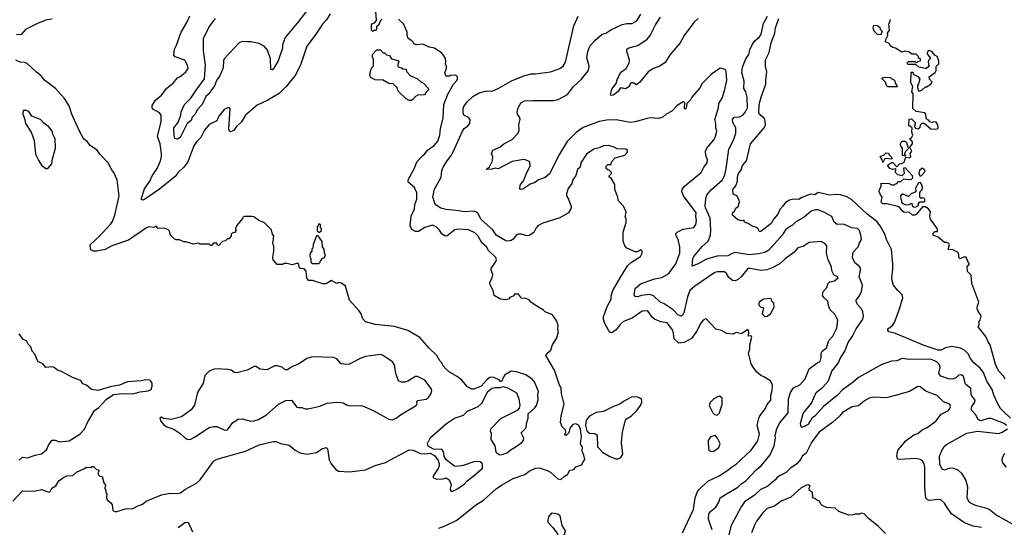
# Model space of a CAD drawing. Extents: x 1678431 to 1860718, y 384618 to 522882.
# Tile 436 of 473: x 1817010 to 1826278, y 478018 to 482792. Entities that reach past the tile are written whole.
import ezdxf

# ---------------------------------------------------------------- set-up
doc = ezdxf.new("R2010")
doc.units = 0

msp = doc.modelspace()

# ---------------------------------------------------------------- linework, layer by layer
at = {"layer": '0CON10XD'}
for points in [[(1819740, 482915), (1819634.5, 482775), (1819508.5, 482625), (1819483.5, 482555), (1819483.3, 482525), (1819444.4, 482405), (1819395, 482327.5), (1819385, 482320), (1819374.2, 482324.2), (1819370.4, 482425), (1819343.6, 482505), (1819315, 482538.9), (1819265, 482569.6), (1819185, 482583.8), (1819152.8, 482582.8), (1819105, 482588.5), (1819075, 482575.7), (1818933.8, 482425), (1818926.9, 482405), (1818925, 482341.2), (1818895, 482265.8), (1818864.6, 482225.4), (1818845, 482170), (1818785, 482088.6), (1818761.2, 482068.8), (1818727.1, 481995), (1818680.4, 481945), (1818662.2, 481905), (1818634.4, 481875), (1818623.8, 481845), (1818586.9, 481815), (1818521.4, 481685), (1818495, 481669.5), (1818468.8, 481675), (1818462.8, 481702.8), (1818462, 481775), (1818503, 481827), (1818527.5, 481895), (1818530, 481925), (1818560, 481995), (1818621.4, 482055), (1818671.7, 482128.3), (1818748.6, 482235), (1818760.3, 482365), (1818740.9, 482499.1), (1818739.5, 482615), (1818794.4, 482725), (1818854.2, 482805)], [(1820423, 482797), (1820401.7, 482778.3), (1820390, 482745), (1820370, 482725), (1820370, 482705), (1820358.3, 482691.7), (1820345, 482690), (1820335, 482680), (1820320, 482695), (1820320, 482745), (1820331.7, 482758.3), (1820348.3, 482761.7), (1820370, 482785), (1820363.8, 482875)], [(1817315, 482796.9), (1817265, 482790), (1817185, 482760.8), (1817065, 482699.4), (1817025, 482654.4), (1816978.5, 482651.5)], [(1819932.4, 482847.6), (1819898.9, 482791.1), (1819860.9, 482749.1), (1819792.6, 482647.4), (1819713.1, 482545), (1819654.4, 482365), (1819602.4, 482267.6), (1819519.4, 482165), (1819452.6, 482097.4), (1819345, 482035.6), (1819245, 481987.1), (1819136.4, 481893.6), (1819097.3, 481832.7), (1819050.5, 481789.5), (1819025, 481750), (1818995, 481736.7), (1818983.9, 481743.9), (1818978.8, 481765), (1818992.5, 481955), (1818985, 481962.5), (1818965, 481963.3), (1818935, 481948), (1818884.5, 481885.5), (1818865, 481841.2), (1818795, 481806.9), (1818748.6, 481755), (1818715.8, 481685), (1818674.4, 481645), (1818649.4, 481605), (1818592.9, 481455), (1818555.7, 481405), (1818501.1, 481355), (1818475, 481317.1), (1818325, 481198.6), (1818185, 481101.2), (1818165, 481093.8), (1818153.6, 481103.6), (1818185, 481202.5), (1818234, 481275), (1818257.1, 481325), (1818305, 481393.8), (1818336.4, 481463.6), (1818345.3, 481505), (1818346.2, 481535), (1818332.5, 481625), (1818306.5, 481695), (1818342.9, 481835), (1818341.1, 481895), (1818326.1, 481916.1), (1818269.1, 481949.1), (1818258, 481965), (1818256, 481985), (1818289.2, 482035), (1818346.3, 482083.7), (1818395, 482147.5), (1818454, 482196), (1818494.2, 482245), (1818527.6, 482262.4), (1818575, 482302.5), (1818596.5, 482335), (1818591.1, 482365), (1818565, 482411.2), (1818475, 482443.8), (1818460.5, 482460.5), (1818466, 482515), (1818485.6, 482554.4), (1818530, 482675), (1818584.4, 482765), (1818610.2, 482829.8)], [(1820709.2, 480979.2), (1820725.4, 481015), (1820729.2, 481055), (1820749.5, 481105), (1820748, 481165), (1820725, 481213.1), (1820666.7, 481265), (1820668, 481285), (1820725.6, 481395), (1820748.9, 481455), (1820804, 481516), (1820825, 481530.6), (1820848.5, 481565), (1820911.1, 481608.9), (1820945, 481651.2), (1820966, 481706), (1820972.3, 481767.7), (1820995.7, 481865), (1821004, 481995), (1821038.6, 482091.4), (1821093, 482187), (1821125, 482220), (1821130, 482235), (1821130, 482255), (1821115, 482270), (1821065, 482267.5), (1821055, 482260), (1821025, 482260), (1821020, 482265), (1821013.3, 482295), (1821027.5, 482335), (1821027.5, 482355), (1821017.5, 482375), (1821020, 482405), (1821010.7, 482440.7), (1820985, 482476.7), (1820915, 482523.3), (1820864.3, 482534.3), (1820805, 482561.2), (1820745, 482557.5), (1820720, 482565), (1820717, 482577), (1820700, 482595), (1820667.5, 482615), (1820657, 482647), (1820657.5, 482675), (1820623, 482753), (1820576.4, 482796.4)], [(1823248.6, 477965), (1823295, 478066.2), (1823352.1, 478185), (1823368.2, 478295), (1823390, 478355), (1823405.4, 478374.6), (1823488.3, 478451.7), (1823595, 478502.2), (1823677.1, 478555), (1823709.2, 478585), (1823755, 478610.6), (1823895, 478744.4), (1823958, 478832), (1823974.5, 478895), (1823953.3, 478975), (1823967.8, 479045), (1823976.9, 479065), (1824031.1, 479135), (1824041.4, 479168.6), (1824079.4, 479215), (1824081.1, 479258.9), (1824093.1, 479305), (1824096.1, 479356.1), (1824077, 479397), (1824015, 479432), (1823985, 479446), (1823945, 479481.2), (1823912.7, 479522.7), (1823895.9, 479555.9), (1823870, 479655), (1823883.8, 479695), (1823883.3, 479735), (1823902.5, 479805), (1823895, 479820), (1823870, 479815), (1823872.5, 479855), (1823865, 479880), (1823805, 479836.7), (1823755, 479850), (1823725, 479833.3), (1823665, 479840), (1823615, 479870), (1823561.7, 479881.7), (1823476.4, 479976.4), (1823465, 479977.5), (1823445, 479967.5), (1823421.2, 479938.8), (1823381.5, 479858.5), (1823335, 479794), (1823265, 479757.5), (1823215, 479750), (1823170.9, 479790.9), (1823164.4, 479845), (1823154.3, 479875), (1823105, 479941.2), (1823045, 479950), (1822985, 479974.3), (1822963.2, 479993.2), (1822927.4, 480047.4), (1822915.6, 480055.6), (1822868.3, 480051.7), (1822776.2, 479985), (1822692.9, 479955), (1822662.2, 479925), (1822625.4, 479874.6), (1822585, 479848), (1822565, 479853.8), (1822555.6, 479865.6), (1822518.9, 479935), (1822505.9, 479974.1), (1822505, 479997.5), (1822538.9, 480095), (1822578.7, 480165), (1822578.9, 480195), (1822593.4, 480245), (1822662.2, 480365), (1822731.3, 480478.7), (1822767.7, 480512.3), (1822852.5, 480565), (1822870, 480595), (1822870, 480615), (1822857, 480627), (1822825, 480610), (1822805, 480610), (1822725, 480642.5), (1822706.4, 480666.4), (1822690.5, 480710.5), (1822690, 480795), (1822717.5, 480885), (1822720, 480925), (1822710, 480935), (1822717.5, 480985), (1822695, 481040), (1822643, 481093), (1822641.7, 481121.7), (1822612.5, 481195), (1822611.7, 481241.7), (1822580, 481295), (1822560, 481315), (1822560, 481325), (1822580, 481345), (1822580, 481355), (1822558.3, 481378.3), (1822545, 481380), (1822531.7, 481391.7), (1822530, 481415), (1822545, 481430), (1822578.3, 481431.7), (1822580, 481455), (1822615, 481492.5), (1822705, 481517.5), (1822730, 481545), (1822731.7, 481561.7), (1822715, 481576.2), (1822635, 481576.7), (1822605, 481593.3), (1822555, 481608.8), (1822505, 481606.2), (1822465, 481587.5), (1822413.3, 481573.3), (1822345, 481526.2), (1822292.5, 481445), (1822284.5, 481405.5), (1822260.8, 481385), (1822244.3, 481325.7), (1822217.5, 481285), (1822208.3, 481251.7), (1822172.9, 481205), (1822155.8, 481155), (1822158.6, 481135), (1822176.9, 481105), (1822200.8, 481035), (1822198.6, 481015), (1822177.1, 480975), (1822095, 480929.2), (1821932.8, 480877.2), (1821888, 480855), (1821872.9, 480835), (1821848.6, 480791.4), (1821805, 480762), (1821785, 480758.9), (1821735, 480774.5), (1821705, 480774.4), (1821685, 480767.5), (1821655, 480727.1), (1821636, 480715), (1821605, 480708.8), (1821585, 480711.5), (1821495, 480767.3), (1821464.4, 480815), (1821354.7, 480914.7), (1821321.7, 480971.7), (1821305, 480985.7), (1821285, 480990.6), (1821195, 480983.8), (1821145, 480995.3), (1821025, 481006.6), (1820975, 481020.8), (1820929.5, 481049.5), (1820917.8, 481065), (1820897.8, 481125), (1820915, 481200), (1820978.8, 481311.2), (1820984.2, 481375), (1820995.8, 481405), (1821033.7, 481466.3), (1821065, 481504.2), (1821093.8, 481556.2), (1821177.1, 481745), (1821195, 481770), (1821225, 481790), (1821245.8, 481815), (1821248.8, 481855), (1821235, 481873.3), (1821191.2, 481895), (1821184.2, 481915), (1821184.4, 481955), (1821190, 481975), (1821220.9, 482019.1), (1821275, 482070.6), (1821335, 482105.6), (1821395, 482121.1), (1821465, 482123.8), (1821515, 482144), (1821645, 482222.2), (1821765, 482266.9), (1821825, 482284.3), (1821865, 482283.1), (1822005, 482303.3), (1822095, 482332), (1822125, 482356), (1822148.2, 482391.8), (1822179.5, 482530.5), (1822225.4, 482734.6), (1822265.5, 482824.5)], [(1822942.6, 480207.4), (1822862, 480198), (1822825, 480186.9), (1822805, 480189.2), (1822792.9, 480205), (1822804.7, 480265.3), (1822855, 480308.2), (1822985, 480353.5), (1823055, 480367.3), (1823104, 480395), (1823126.7, 480415), (1823186.9, 480495), (1823223.8, 480595), (1823222.5, 480655), (1823206.7, 480725), (1823185.8, 480765), (1823187.3, 480782.7), (1823200, 480795), (1823255, 480821.4), (1823355, 480839.2), (1823374.6, 480865.4), (1823380.9, 480899.1), (1823374.6, 480945), (1823377.5, 480975), (1823257.5, 481135), (1823242.5, 481175), (1823245.8, 481195), (1823265, 481224), (1823355, 481298), (1823425, 481354.2), (1823450, 481405), (1823480.6, 481445), (1823485.6, 481475), (1823469.3, 481515), (1823466.5, 481555), (1823479.6, 481585), (1823545, 481661.4), (1823557.8, 481685), (1823571.8, 481745), (1823562.5, 481775), (1823562, 481815), (1823553.4, 481855), (1823587.2, 481962.8), (1823590, 482005), (1823623.9, 482055), (1823645.5, 482125), (1823666.8, 482223.2), (1823660.5, 482305), (1823650, 482325), (1823604.3, 482335.7), (1823520.9, 482279.1), (1823429.5, 482190.5), (1823414.3, 482155.7), (1823337.5, 482065), (1823325, 482040), (1823290, 482005), (1823285, 481960), (1823275, 481950), (1823268.3, 481958.3), (1823270, 482015), (1823255, 482020), (1823200, 481985), (1823148.9, 481931.1), (1823096.8, 481903.2), (1823063.1, 481876.9), (1823025.6, 481864.4), (1822945, 481868.6), (1822915, 481864.3), (1822805, 481831.9), (1822755, 481825.6), (1822625, 481850.8), (1822535, 481847.9), (1822465, 481834.6), (1822315, 481779.5), (1822247.9, 481732.1), (1822164.7, 481645.3), (1822090.9, 481529.1), (1821995.9, 481344.1), (1821955, 481308.9), (1821895, 481287.8), (1821876.7, 481273.3), (1821855, 481259.2), (1821820.3, 481249.7), (1821745, 481198), (1821725, 481196.7), (1821716.7, 481205), (1821721.9, 481235), (1821752.4, 481277.6), (1821783.6, 481356.4), (1821816.2, 481415), (1821812.5, 481455), (1821770, 481475), (1821755, 481477.5), (1821645, 481460), (1821515, 481390), (1821485, 481396.7), (1821455, 481387.5), (1821400, 481385), (1821433, 481407), (1821461.2, 481465), (1821463, 481503), (1821452, 481535), (1821462.5, 481565), (1821530, 481595), (1821565.9, 481624.1), (1821645.5, 481664.5), (1821701.2, 481725), (1821710, 481755), (1821708, 481805), (1821720.8, 481855), (1821716.2, 481875), (1821696.2, 481905), (1821693.6, 481923.6), (1821700.8, 481965), (1821721.3, 481998.7), (1821735, 482014), (1821761.7, 482028.3), (1821841.7, 482031.7), (1822035, 482032.5), (1822077.8, 482042.2), (1822165, 482090.5), (1822221.5, 482165), (1822295, 482230), (1822365, 482316.2), (1822369.2, 482355), (1822348.8, 482435), (1822357.2, 482492.8), (1822378, 482545), (1822425, 482596), (1822494.4, 482655.6), (1822526.2, 482665), (1822575, 482697.5), (1822681.7, 482748.3), (1822725, 482757.1), (1822775, 482757.5), (1822818.3, 482781.7), (1822856.5, 482845)], [(1823395.8, 482805), (1823354.4, 482765), (1823266.2, 482643.8), (1823225.6, 482575), (1823133.7, 482466.3), (1823085, 482390), (1823035.7, 482354.3), (1822975.8, 482334.2), (1822927, 482303), (1822848.8, 482205), (1822815, 482180), (1822785, 482200), (1822765, 482197.5), (1822755, 482190), (1822747.5, 482165), (1822725, 482148.8), (1822705, 482143.8), (1822675, 482151.2), (1822661.2, 482148.8), (1822645, 482117.5), (1822615, 482093.8), (1822595, 482083.8), (1822575, 482080), (1822570, 482085), (1822585, 482140), (1822626.1, 482193.9), (1822634.2, 482225.8), (1822666.2, 482295), (1822719.2, 482335), (1822745.8, 482385), (1822750, 482415), (1822724, 482495), (1822724, 482515), (1822742.6, 482527.4), (1822829.7, 482550.3), (1822915, 482610.6), (1822944.6, 482645.4), (1822996, 482744), (1823043.1, 482816.9)], [(1826297.9, 478975), (1826275.5, 478995), (1826155, 479041.3), (1826125, 479041.1), (1826058.3, 479018.3), (1826045, 479021.1), (1826028.6, 479035), (1826008.6, 479075), (1825971.4, 479115), (1825965, 479130), (1825971.1, 479155), (1825999.5, 479195), (1826003.5, 479215), (1825965, 479263.3), (1825963.1, 479323.1), (1825914.3, 479365), (1825893.1, 479435), (1825875, 479450.6), (1825850.2, 479449.8), (1825819.4, 479420.6), (1825785, 479410.6), (1825752.5, 479415), (1825679.7, 479439.7), (1825660.6, 479465), (1825675.6, 479525), (1825668.5, 479545), (1825643.3, 479573.3), (1825585, 479600), (1825385, 479597.8), (1825315.9, 479604.1), (1825265, 479582.2), (1825215, 479579.2), (1825125, 479548.6), (1824905, 479427.8), (1824855.9, 479384.1), (1824755, 479311.8), (1824708.6, 479261.4), (1824577.1, 479155), (1824495.9, 479064.1), (1824465.9, 479044.1), (1824447.4, 479012.6), (1824431.2, 478985), (1824375, 478955.7), (1824365, 478962), (1824358.2, 478995), (1824385, 479087.5), (1824462.5, 479185), (1824506.5, 479285), (1824570.8, 479335), (1824621.8, 479395), (1824653.2, 479485), (1824716.2, 479563.8), (1824733.5, 479606.5), (1824775.5, 479675), (1824808.8, 479755), (1824849.5, 479815), (1824884.7, 479885.3), (1824947.5, 479975), (1824953.1, 480005), (1824947.8, 480045), (1824932.7, 480072.7), (1824895.8, 480115), (1824883.8, 480145), (1824884.1, 480155.9), (1824915.8, 480194.2), (1824934, 480235), (1824942.5, 480295), (1824927.5, 480335), (1824911.9, 480375), (1824925.5, 480435), (1824924.5, 480455), (1824915, 480470.6), (1824872.2, 480505), (1824848.6, 480555), (1824856, 480605), (1824904, 480655), (1824914.5, 480695), (1824932.7, 480725), (1824929.2, 480765), (1824915, 480811.2), (1824895, 480828.1), (1824843.6, 480833.6), (1824765, 480870), (1824705, 480866.9), (1824677.4, 480887.4), (1824655, 480940), (1824585, 480979.5), (1824525, 481004.4), (1824502.5, 481005), (1824459.4, 480990.6), (1824395, 480935.7), (1824315, 480891.4), (1824285, 480861.4), (1824255, 480845.7), (1824220, 480815), (1824188.1, 480765), (1824062.2, 480625), (1824025, 480602.3), (1823965, 480588.7), (1823875, 480581.9), (1823745, 480601.5), (1823715, 480593.5), (1823675, 480572.1), (1823575, 480567.6), (1823475, 480541.4), (1823395, 480495.3), (1823340, 480475), (1823346.9, 480545), (1823354.3, 480565.7), (1823435, 480660), (1823490.6, 480709.4), (1823512, 480765), (1823516.6, 480813.4), (1823508.3, 480925), (1823464.1, 481024.1), (1823461.1, 481045), (1823467.3, 481105), (1823478.2, 481145), (1823521.5, 481195), (1823625.5, 481285), (1823647.3, 481332.7), (1823659.4, 481389.4), (1823686.4, 481573.6), (1823729.8, 481660.2), (1823750, 481725), (1823749.7, 481775), (1823723.6, 481825), (1823718.6, 481855), (1823734.5, 481875.5), (1823785, 481879.5), (1823815.9, 481894.1), (1823843.1, 481925), (1823862.3, 481965), (1823857.5, 482065), (1823845.4, 482115.4), (1823825.8, 482145), (1823830.9, 482215), (1823808.8, 482295), (1823813.6, 482345), (1823845, 482426), (1823874.6, 482465), (1823881.8, 482508.2), (1823906.8, 482563.2), (1823932.9, 482597.1), (1823975, 482631.5), (1823988.8, 482655), (1824012.9, 482757.1), (1824048.2, 482825)], [(1826337.3, 479045), (1826261.9, 479115), (1826241.4, 479135), (1826218.6, 479178.6), (1826180.9, 479260.9), (1826163.5, 479315), (1826115, 479392.5), (1826082.7, 479475), (1826049.5, 479515), (1825991.9, 479565), (1825954.6, 479614.6), (1825942, 479645), (1825903.8, 479685), (1825865, 479704.3), (1825785, 479720), (1825725, 479706.9), (1825685, 479684.5), (1825655, 479684.1), (1825525, 479729.5), (1825255, 479840), (1825191.4, 479855), (1825181.4, 479871.4), (1825182.5, 479885), (1825225, 479917.5), (1825245, 479943.3), (1825288.6, 480065), (1825324, 480175), (1825315.6, 480205.6), (1825275, 480243.8), (1825235.8, 480295), (1825223.3, 480335), (1825218.1, 480365), (1825228, 480445), (1825227.5, 480495), (1825215, 480632.5), (1825168, 480725), (1825154.2, 480775), (1825108.9, 480855), (1825079.1, 480895), (1824985, 480966.2), (1824839.8, 481099.8), (1824795, 481126.9), (1824735, 481145.6), (1824695, 481149.4), (1824635, 481141.1), (1824525, 481168.2), (1824495, 481146.4), (1824455, 481151.2), (1824365, 481116.5), (1824345, 481102.2), (1824295, 481103.4), (1824256.3, 481093.6), (1824217.3, 481072.7), (1824195, 481038), (1824163.8, 481006.2), (1824145.7, 480964.3), (1824109.7, 480920.3), (1824085, 480876.9), (1823985, 480800), (1823971.7, 480801.7), (1823962.5, 480825), (1823945, 480838.8), (1823905, 480850), (1823867, 480877), (1823840, 480885), (1823830, 480895), (1823828.3, 480908.3), (1823805, 480900), (1823769.3, 480909.3), (1823720, 480955), (1823720, 480975), (1823738, 480992), (1823750.4, 481019.6), (1823772.5, 481035), (1823787.1, 481075), (1823783.6, 481093.6), (1823760, 481135), (1823725, 481150), (1823723.2, 481195), (1823749.6, 481230.4), (1823767.5, 481275), (1823768.1, 481315), (1823776.9, 481345), (1823800, 481380), (1823815, 481422.5), (1823850, 481465), (1823888.8, 481625), (1824017.1, 481775), (1824031.4, 481805), (1824025.4, 481855.4), (1824015, 481870), (1823985, 481890), (1823966.7, 481915), (1823970, 481995), (1823988.6, 482065), (1824034.6, 482185), (1824033, 482227), (1824042.1, 482302.1), (1824028.8, 482355), (1824029.2, 482415), (1824065.5, 482485), (1824082.9, 482575), (1824116.6, 482665), (1824125.5, 482715.5), (1824155.8, 482805)], [(1826285, 479410), (1826269.3, 479439.3), (1826227.8, 479485), (1826198.7, 479538.7), (1826145.6, 479735), (1826125, 479764), (1826103.2, 479813.2), (1826032.5, 479905), (1826040, 479925), (1826040, 479955), (1826050, 479965), (1826060, 480005), (1826055, 480020), (1826035, 480040), (1826023.3, 480075), (1826025, 480100), (1826038.8, 480135), (1825972.1, 480312.1), (1825965, 480390), (1825933, 480423), (1825930, 480475), (1825938.3, 480481.7), (1825950, 480495), (1825940, 480505), (1825918.3, 480558.3), (1825895, 480557.5), (1825861.7, 480541.7), (1825853, 480553), (1825846.7, 480595), (1825836.4, 480606.4), (1825795, 480627.5), (1825755, 480630), (1825750, 480635), (1825762.5, 480675), (1825755, 480687.5), (1825735, 480696.7), (1825715, 480697.5), (1825655, 480747.5), (1825610, 480765), (1825610, 480785), (1825625, 480800), (1825648.3, 480801.7), (1825650, 480815), (1825645, 480830), (1825582.5, 480915), (1825576.2, 480945), (1825583.3, 480985), (1825565, 481012.5), (1825531.7, 481031.7), (1825508.3, 481031.7), (1825449.3, 480960.7), (1825435, 480952.5), (1825415, 480952.5), (1825381.7, 480981.7), (1825335, 480980), (1825316.7, 480995), (1825295, 481027.5), (1825277, 481037), (1825171.7, 481061.7), (1825135, 481060), (1825120, 481075), (1825130, 481125), (1825112.5, 481145), (1825101.2, 481175), (1825102, 481195), (1825117.5, 481225), (1825120, 481255), (1825193, 481253), (1825215, 481240), (1825245, 481240), (1825255, 481250), (1825268.3, 481251.7), (1825275, 481270), (1825305, 481270), (1825333, 481297), (1825375, 481288), (1825405, 481293.3), (1825416.7, 481305), (1825413.3, 481325), (1825345, 481400), (1825330, 481395), (1825336.7, 481345), (1825315, 481322.5), (1825275, 481332.5), (1825252.5, 481355), (1825258.3, 481388.3), (1825225, 481382.5), (1825197, 481397), (1825180, 481425), (1825215, 481450), (1825228.3, 481448.3), (1825265, 481410), (1825291.7, 481438.3), (1825315, 481440), (1825336.4, 481453.6), (1825351.7, 481498.3), (1825385, 481492.5), (1825397.5, 481505), (1825392.5, 481535), (1825406.2, 481555), (1825390, 481595), (1825412.5, 481625), (1825413.3, 481645), (1825390, 481675), (1825405, 481680), (1825417.5, 481705), (1825406.7, 481735), (1825410, 481775), (1825378.3, 481798.3), (1825381.7, 481858.3), (1825405, 481860), (1825440, 481825), (1825432.5, 481785), (1825443, 481773), (1825465, 481767.5), (1825480, 481775), (1825487, 481783), (1825490, 481805), (1825505, 481820), (1825525, 481820), (1825585.8, 481765.8), (1825627.3, 481762.7), (1825645, 481766.2), (1825654.1, 481775.9), (1825652, 481805), (1825638.3, 481828.3), (1825615, 481833.3), (1825595, 481826.7), (1825575, 481833.3), (1825568.3, 481848.3), (1825555, 481850), (1825541.7, 481861.7), (1825540, 481905), (1825530, 481915), (1825448.3, 481928.3), (1825418.3, 481958.3), (1825420, 482095), (1825407.5, 482115), (1825417.5, 482165), (1825398.3, 482198.3), (1825400, 482295), (1825405, 482300), (1825418.3, 482298.3), (1825421.7, 482281.7), (1825465, 482257.5), (1825482.5, 482235), (1825471.7, 482188.3), (1825460, 482175), (1825460, 482155), (1825470, 482125), (1825485, 482122.5), (1825505, 482132.5), (1825535, 482160), (1825545, 482160), (1825587.5, 482185), (1825600, 482205), (1825573, 482233), (1825570, 482255), (1825627.5, 482295), (1825636.4, 482313.6), (1825638.3, 482351.7), (1825661.7, 482378.3), (1825662.5, 482405), (1825646.7, 482445), (1825625, 482460), (1825595, 482494), (1825575, 482503.3), (1825557.5, 482495), (1825547.5, 482475), (1825580, 482435), (1825580, 482425), (1825565, 482410), (1825560, 482395), (1825565, 482370), (1825570, 482355), (1825547, 482333), (1825535, 482332.5), (1825475, 482347.5), (1825445, 482370), (1825371.7, 482371.7), (1825360, 482385), (1825375, 482400), (1825435, 482400), (1825441.7, 482391.7), (1825455, 482390), (1825465, 482400), (1825490, 482405), (1825490, 482425), (1825471.7, 482431.7), (1825470, 482445), (1825447, 482467), (1825408.3, 482468.3), (1825378.8, 482488.8), (1825345, 482496.7), (1825315, 482487.5), (1825253.6, 482523.6), (1825225, 482530), (1825206.4, 482546.4), (1825195, 482570), (1825160, 482585), (1825163, 482607), (1825182.5, 482645), (1825180, 482665), (1825197.5, 482695), (1825192.5, 482755), (1825202.5, 482775), (1825202.5, 482795)], [(1825115, 482650), (1825083, 482653), (1825052.5, 482685), (1825043.3, 482715), (1825050, 482740), (1825085, 482737.5), (1825110, 482715), (1825110, 482705), (1825130, 482685), (1825115, 482650)], [(1820695, 482033.3), (1820675, 482033.3), (1820647, 482047), (1820577, 482117), (1820560, 482155), (1820525, 482190), (1820485, 482192.5), (1820425, 482227.5), (1820375, 482223.3), (1820355, 482227.5), (1820315, 482250), (1820307, 482267), (1820310.7, 482309.3), (1820323, 482337), (1820340, 482355), (1820340, 482425), (1820330, 482435), (1820330, 482465), (1820371.7, 482508.3), (1820405, 482510), (1820431.7, 482481.7), (1820445, 482480), (1820463, 482463), (1820490, 482455), (1820510, 482425), (1820568.3, 482408.3), (1820580, 482395), (1820570, 482375), (1820570, 482355), (1820580, 482345), (1820605, 482340), (1820615, 482330), (1820648.3, 482328.3), (1820650, 482305), (1820687, 482267), (1820755, 482236.7), (1820785, 482207.5), (1820810, 482195), (1820855, 482150), (1820858.3, 482131.7), (1820835, 482110), (1820820, 482085), (1820758.3, 482081.7), (1820735, 482070), (1820709.3, 482040.7), (1820695, 482033.3)], [(1816946.2, 478265), (1817035, 478360), (1817145, 478358.8), (1817215, 478374), (1817285, 478347.5), (1817295.8, 478354.2), (1817314.1, 478385.9), (1817351.2, 478408.8), (1817380, 478455), (1817415, 478483.3), (1817455, 478502.5), (1817510, 478505), (1817543.9, 478536.1), (1817615, 478567.5), (1817640, 478585), (1817685, 478580), (1817691.7, 478588.3), (1817705, 478590), (1817731.7, 478561.7), (1817748.3, 478558.3), (1817757, 478547), (1817750, 478535), (1817750, 478515), (1817765, 478500), (1817787.5, 478495), (1817802.5, 478435), (1817817.5, 478415), (1817810, 478385), (1817820, 478365), (1817820, 478345), (1817830, 478335), (1817826.7, 478295), (1817833.3, 478275), (1817868.3, 478248.3), (1817880.7, 478230.7), (1817886.4, 478176.4), (1817915, 478162), (1818005, 478190), (1818075, 478196), (1818115, 478217.5), (1818165, 478234.3), (1818200, 478265), (1818345, 478323.1), (1818425, 478337.8), (1818495, 478334.4), (1818525, 478340.6), (1818565, 478373.5), (1818675, 478432.5), (1818710, 478465), (1818831.2, 478635), (1818845, 478646.2), (1818877.1, 478662.9), (1819100, 478725), (1819136.8, 478733.2), (1819263.3, 478795), (1819396.4, 478826.4), (1819425, 478826.2), (1819465, 478806.7), (1819545, 478790), (1819604.2, 478744.2), (1819648.8, 478718.8), (1819715, 478704.3), (1819805, 478720), (1819853.3, 478755), (1819895, 478767.5), (1819906.4, 478756.4), (1819922.4, 478652.4), (1819940.8, 478615), (1819985, 478560), (1820010, 478545), (1820115, 478540.6), (1820265, 478558.9), (1820355, 478598.1), (1820453.7, 478626.3), (1820675, 478745.8), (1820715, 478743.8), (1820782.7, 478712.7), (1820825, 478708.8), (1820875, 478716.7), (1820913.9, 478693.9), (1820950, 478645), (1820959.3, 478619.3), (1820958.8, 478595), (1820949.2, 478570.8), (1820897.5, 478495), (1820905, 478482.5), (1820935, 478471.2), (1820995, 478473.3), (1821025, 478482.5), (1821052.5, 478465), (1821070.7, 478420.7), (1821062.5, 478375), (1821068.3, 478358.3), (1821085, 478357.5), (1821125, 478376.2), (1821195, 478424.2), (1821223.6, 478456.4), (1821292.4, 478507.6), (1821366.7, 478575), (1821367.5, 478615), (1821345, 478633.8), (1821325, 478638), (1821285, 478634), (1821185, 478600), (1821125, 478590), (1821104.2, 478594.2), (1821023.9, 478653.9), (1821006.7, 478685), (1821002.5, 478715), (1820988.3, 478748.3), (1820905, 478752.5), (1820855, 478782.5), (1820850, 478805), (1820877, 478863), (1821026.7, 478993.3), (1821103.8, 479045), (1821187.4, 479072.6), (1821225, 479111.2), (1821326.7, 479155), (1821361.2, 479185), (1821416.7, 479295), (1821454.2, 479325.8), (1821485, 479333.3), (1821535, 479333.3), (1821557.5, 479342.5), (1821605, 479331.2), (1821685, 479283.3), (1821708.8, 479225), (1821716.7, 479165), (1821710.7, 479139.3), (1821692.5, 479115), (1821535, 479038.8), (1821446.4, 478943.6), (1821437.5, 478925), (1821447, 478903), (1821446.2, 478845), (1821484, 478785), (1821492.5, 478725), (1821530.7, 478700.7), (1821565, 478706.2), (1821595, 478718.8), (1821635, 478751.2), (1821675, 478771.2), (1821736.7, 478815), (1821753.3, 478835), (1821756, 478855), (1821730, 478905), (1821736.1, 478913.9), (1821776.2, 478955), (1821780, 478995), (1821796, 479045), (1821796.7, 479085), (1821859.1, 479140.9), (1821874, 479165), (1821891.7, 479218.3), (1821887.1, 479265), (1821894, 479295), (1821855, 479386.2), (1821835, 479410), (1821775, 479450.8), (1821685, 479480), (1821635, 479486), (1821575, 479450), (1821545, 479390), (1821535, 479390), (1821523.6, 479403.6), (1821465, 479428.8), (1821435, 479426.2), (1821410.5, 479409.5), (1821355, 479346.7), (1821285, 479316.7), (1821265, 479316.7), (1821225, 479340), (1821173, 479403), (1821127, 479437), (1821055, 479475.6), (1821022.9, 479505), (1820997.1, 479537.1), (1820984.4, 479565), (1820963.6, 479585), (1820935.6, 479635), (1820865, 479703.3), (1820775, 479804.4), (1820665, 479868.1), (1820537.6, 479907.6), (1820355.7, 479924.3), (1820265, 479950), (1820240.3, 479980.3), (1820224.2, 480025), (1820205.6, 480055.6), (1820114, 480155), (1820077.5, 480285), (1820040, 480315), (1820015, 480320), (1819995, 480312.5), (1819945, 480340), (1819891.7, 480308.3), (1819865, 480307.5), (1819765, 480340), (1819728.3, 480338.3), (1819712.5, 480365), (1819707, 480427), (1819688.3, 480448.3), (1819653, 480453), (1819645, 480460), (1819635, 480500), (1819615, 480500), (1819575, 480487.5), (1819525, 480500), (1819498.3, 480498.3), (1819485, 480490), (1819435, 480490), (1819397.5, 480535), (1819392.5, 480555), (1819403, 480617), (1819402.5, 480665), (1819392.5, 480685), (1819402.5, 480755), (1819390, 480775), (1819380, 480815), (1819315, 480882.5), (1819260, 480905), (1819215, 480937.5), (1819195, 480942.5), (1819125, 480940), (1819110, 480935), (1819108.3, 480921.7), (1819050, 480855), (1819050, 480845), (1819040, 480835), (1819040, 480825), (1819050, 480815), (1819040, 480805), (1819040, 480795), (1819010, 480785), (1819000, 480775), (1819000, 480755), (1818978.3, 480731.7), (1818965, 480730), (1818947, 480713), (1818920, 480705), (1818885, 480670), (1818871.7, 480671.7), (1818865, 480690), (1818835, 480690), (1818815, 480670), (1818805, 480670), (1818795, 480680), (1818705, 480680), (1818695, 480690), (1818645, 480680), (1818575, 480702.5), (1818555, 480702.5), (1818515, 480722.5), (1818483, 480723), (1818465, 480730), (1818430, 480765), (1818421.7, 480801.7), (1818413, 480813), (1818371.7, 480831.7), (1818315, 480830), (1818295, 480850), (1818271.7, 480838.3), (1818225, 480843.8), (1818205, 480836), (1818035, 480719.4), (1817876.7, 480665), (1817815, 480630.8), (1817735, 480614), (1817705, 480613.8), (1817685, 480623.3), (1817676.1, 480636.1), (1817673.9, 480676.1), (1817765, 480758), (1817867, 480873), (1817882.2, 480895), (1817906, 480954), (1817947.5, 481135), (1817926, 481285), (1817895.6, 481355.6), (1817873.8, 481385), (1817845, 481444), (1817765, 481526.2), (1817738.8, 481565), (1817678, 481605), (1817645, 481646), (1817615, 481668.8), (1817581.4, 481725), (1817538.3, 481818.3), (1817500.6, 481905), (1817475, 481983.8), (1817430.3, 482050.3), (1817346, 482145), (1817244, 482225), (1817213.6, 482263.6), (1817169.1, 482299.1), (1817079.7, 482379.7), (1817055, 482390), (1817015, 482392.9), (1816975, 482410.8)], [(1825181.7, 482161.7), (1825170, 482175), (1825160, 482205), (1825130, 482235), (1825130, 482245), (1825155, 482252.5), (1825208.3, 482248.3), (1825221.7, 482231.7), (1825235, 482230), (1825248.3, 482218.3), (1825250, 482195), (1825267.5, 482175), (1825270, 482165), (1825265, 482162.5), (1825181.7, 482161.7)], [(1817275, 481392.5), (1817314.1, 481435.9), (1817318.8, 481485), (1817345.8, 481585), (1817343, 481673), (1817322.5, 481715), (1817315.7, 481745), (1817285.5, 481785.5), (1817238.3, 481818.3), (1817205, 481853.3), (1817125, 481886.7), (1817095, 481927.5), (1817075, 481937.5), (1817043, 481937), (1817040, 481905), (1817053.3, 481873.3), (1817064, 481815), (1817118.8, 481735), (1817147, 481657), (1817158.3, 481528.3), (1817188.8, 481465), (1817216.7, 481425), (1817255, 481392.5), (1817275, 481392.5)], [(1825345, 481510), (1825320, 481515), (1825320, 481585), (1825303, 481603), (1825300, 481625), (1825315, 481650), (1825345, 481650), (1825357, 481637), (1825370, 481595), (1825380, 481585), (1825350, 481555), (1825340, 481535), (1825340, 481525), (1825350, 481515), (1825345, 481510)], [(1825135, 481450), (1825130, 481475), (1825110, 481505), (1825148.3, 481521.7), (1825165, 481540), (1825188.3, 481538.3), (1825195, 481520), (1825220, 481495), (1825218.3, 481481.7), (1825163, 481487), (1825150, 481480), (1825135, 481450)], [(1825495, 481324), (1825533.3, 481365), (1825527.5, 481385), (1825505, 481396.7), (1825480, 481375), (1825473.3, 481345), (1825482.5, 481325), (1825495, 481324)], [(1825428.3, 481028.3), (1825445, 481032.5), (1825470, 481045), (1825470, 481065), (1825481.7, 481078.3), (1825525, 481080), (1825530, 481085), (1825530, 481105), (1825520, 481115), (1825505, 481117.5), (1825495, 481110), (1825483, 481123), (1825483, 481167), (1825510, 481205), (1825497.5, 481245), (1825485, 481262.5), (1825470.7, 481259.3), (1825443, 481207), (1825445, 481172.5), (1825400, 481155), (1825375, 481130), (1825325, 481150), (1825315, 481150), (1825300, 481135), (1825303, 481103), (1825311.7, 481091.7), (1825310, 481075), (1825320, 481065), (1825345, 481053.3), (1825375, 481050), (1825407, 481067), (1825411.7, 481041.7), (1825428.3, 481028.3)], [(1820955, 478009.4), (1821015, 478030.6), (1821125.4, 478084.6), (1821300.8, 478225), (1821375.4, 478274.6), (1821495, 478380), (1821545, 478414.4), (1821655, 478478.1), (1821765, 478516), (1821805, 478546.7), (1821866.1, 478573.9), (1821898.3, 478578.3), (1821975, 478552.5), (1822005, 478537.5), (1822075, 478472.5), (1822105, 478467.5), (1822133.6, 478496.4), (1822167.5, 478515), (1822190, 478555), (1822215, 478557.5), (1822230, 478565), (1822245, 478587.5), (1822303, 478607), (1822313.3, 478635), (1822330, 478655), (1822321.2, 478695), (1822303.3, 478735), (1822306.7, 478775), (1822293, 478793), (1822287.5, 478815), (1822297.1, 478865), (1822288, 478945), (1822269.5, 478979.5), (1822245, 478992.5), (1822216.4, 478983.6), (1822189.3, 478950.7), (1822177.5, 478905), (1822155, 478880), (1822140, 478885), (1822140, 478895), (1822150, 478905), (1822147.5, 478935), (1822115, 478962.5), (1822101.2, 479005), (1822108, 479065), (1822133.8, 479175), (1822110, 479275), (1822108.1, 479325), (1822087.8, 479365), (1822044.3, 479495), (1821962.5, 479635), (1821973.6, 479656.4), (1822010, 479685), (1822023, 479727), (1822065, 479800), (1822083.3, 479855), (1822077, 479877), (1822077.5, 479915), (1822066.4, 479956.4), (1822025, 480017.5), (1821957.5, 480045), (1821940.7, 480060.7), (1821852.7, 480112.7), (1821822.5, 480135), (1821806, 480156), (1821775, 480168.8), (1821733.9, 480173.9), (1821705, 480210), (1821665, 480210), (1821660, 480195), (1821625, 480180), (1821610, 480165), (1821585, 480157.5), (1821535, 480162.5), (1821477, 480197), (1821466.7, 480245), (1821436.7, 480305), (1821436.7, 480325), (1821457.5, 480365), (1821462.5, 480395), (1821446.7, 480435), (1821447, 480453), (1821491.7, 480518.3), (1821496.7, 480535), (1821492.5, 480555), (1821422.9, 480622.9), (1821405, 480656.7), (1821361.1, 480695), (1821327.1, 480755), (1821295, 480787.8), (1821235, 480816.5), (1821137.2, 480822.8), (1821105.5, 480814.5), (1821035, 480758.8), (1821015, 480756.2), (1820985, 480778.8), (1820962.8, 480812.8), (1820930, 480845), (1820895, 480861.4), (1820825, 480839.1), (1820765, 480800), (1820735, 480798.8), (1820700.6, 480820.6), (1820685.5, 480855), (1820693.8, 480945), (1820709.2, 480979.2)], [(1819825, 480790), (1819850, 480805), (1819850, 480825), (1819840, 480835), (1819840, 480865), (1819835, 480870), (1819821.7, 480868.3), (1819820, 480855), (1819810, 480845), (1819810, 480805), (1819825, 480790)], [(1819825, 480500), (1819838.3, 480511.7), (1819840, 480525), (1819865, 480550), (1819880, 480555), (1819887.5, 480585), (1819880, 480595), (1819877.5, 480635), (1819860, 480655), (1819857, 480707), (1819828.3, 480748.3), (1819818.3, 480758.3), (1819805, 480760), (1819773, 480677), (1819770, 480645), (1819760, 480635), (1819760, 480615), (1819743.3, 480596.7), (1819740, 480575), (1819743, 480553), (1819750, 480545), (1819751.7, 480511.7), (1819765, 480500), (1819825, 480500)], [(1823527.5, 477995), (1823494.5, 478095), (1823496.7, 478145), (1823515, 478170.6), (1823561.7, 478208.3), (1823589.5, 478255), (1823605, 478295.6), (1823653.6, 478326.4), (1823768.6, 478395), (1823798.6, 478425), (1823845, 478455.6), (1823945, 478561.1), (1823988.2, 478595), (1824075, 478698.9), (1824113.3, 478785), (1824125.3, 478855), (1824122.7, 478885), (1824136.9, 478943.1), (1824162.3, 478997.7), (1824242.1, 479095), (1824246.7, 479225), (1824265, 479286.2), (1824295, 479328.6), (1824355, 479359.4), (1824402.2, 479415), (1824440.2, 479509.8), (1824515, 479563.3), (1824543.7, 479576.3), (1824554, 479615), (1824553.8, 479655), (1824565, 479674.4), (1824603.5, 479705), (1824627.7, 479775), (1824663.4, 479816.6), (1824690, 479865), (1824700.8, 479895), (1824710, 479965), (1824681.9, 480021.9), (1824638.9, 480065), (1824622.7, 480105), (1824616.5, 480145), (1824581.1, 480175), (1824568.3, 480198.3), (1824571.9, 480235), (1824607.5, 480275), (1824620, 480315), (1824635, 480325.4), (1824679.2, 480335), (1824713.3, 480365), (1824707.5, 480375), (1824675, 480394), (1824658.5, 480425), (1824647.3, 480475), (1824621.1, 480535), (1824603.8, 480595), (1824606.8, 480665), (1824588.7, 480688.7), (1824555, 480707.3), (1824442.8, 480697.2), (1824385, 480660), (1824334.7, 480645.3), (1824296.2, 480603.8), (1824216.7, 480543.3), (1824164, 480496), (1824092.7, 480457.3), (1824045, 480439.6), (1823985, 480433.8), (1823885, 480453.1), (1823865, 480450.8), (1823802.5, 480375), (1823771.7, 480348.3), (1823744.4, 480335.6), (1823718.9, 480338.9), (1823686.1, 480366.1), (1823663.8, 480403.8), (1823645, 480421.4), (1823575, 480421.8), (1823553.9, 480416.1), (1823365, 480285.5), (1823319.5, 480245), (1823294.6, 480185), (1823261.5, 480035), (1823252.5, 480015), (1823235.5, 480004.5), (1823205, 480016.2), (1823161.8, 480065), (1823075, 480119.6), (1823035, 480137.7), (1822975.5, 480195.5), (1822942.6, 480207.4)], [(1824025, 480000), (1824045, 480002.5), (1824077.5, 480025), (1824111.7, 480088.3), (1824110, 480125), (1824090, 480145), (1824085, 480170), (1824015, 480162.5), (1823975, 480137.5), (1823967.5, 480125), (1823968.3, 480108.3), (1823985, 480090), (1824010, 480085), (1824000, 480025), (1824025, 480000)], [(1817005, 478649.2), (1817035, 478676.8), (1817085, 478670), (1817155, 478697.8), (1817215, 478707.5), (1817263, 478747), (1817284.5, 478795.5), (1817315, 478836.2), (1817345, 478838), (1817385, 478821.4), (1817475, 478830.6), (1817577.6, 478892.4), (1817619.7, 478940.3), (1817648.8, 479005), (1817714.3, 479115), (1817755.3, 479144.7), (1817825, 479220), (1817894.1, 479265.9), (1817975, 479276.2), (1818075, 479274), (1818145, 479291.2), (1818219.3, 479300.7), (1818247.5, 479315), (1818256.7, 479345), (1818256.2, 479375), (1818245, 479392.5), (1818235, 479402.5), (1818196.4, 479406.4), (1818155, 479396), (1818025, 479386.2), (1817950, 479355), (1817873.3, 479343.3), (1817745, 479303.8), (1817685, 479313.3), (1817637.5, 479355), (1817605, 479367.5), (1817585, 479397.5), (1817506.4, 479426.4), (1817403.6, 479483.6), (1817366.4, 479496.4), (1817335, 479522.5), (1817315, 479527.5), (1817255, 479522.5), (1817227.5, 479555), (1817187.5, 479575), (1817176.4, 479586.4), (1817151.2, 479645), (1817126.7, 479675), (1817113.8, 479715), (1817091.2, 479741.2), (1817075, 479772.5), (1817044.1, 479784.1), (1817005, 479836.2)], [(1818615, 478844.2), (1818655.8, 478865), (1818795, 478956.9), (1818835, 478966.7), (1818865, 478966.9), (1818935, 478934.3), (1818955, 478932.5), (1818965, 478936.2), (1819015.8, 479005), (1819065, 479034.3), (1819105, 479037.1), (1819185.7, 479015.7), (1819215, 479018.1), (1819257, 479033), (1819332.5, 479075), (1819445, 479177.1), (1819515, 479210.8), (1819567.5, 479215), (1819619.3, 479149.3), (1819635, 479143.3), (1819666.1, 479146.1), (1819697, 479133), (1819725, 479133.3), (1819835, 479158), (1819905, 479184.3), (1819996.1, 479196.1), (1820055, 479188.8), (1820085, 479168.8), (1820115, 479160), (1820222.3, 479162.3), (1820252.7, 479152.7), (1820345, 479112.5), (1820484.1, 479034.1), (1820515, 479030), (1820555, 479043.8), (1820595, 479076), (1820743.3, 479165), (1820751.2, 479175), (1820747.5, 479195), (1820755, 479209.2), (1820835, 479224.4), (1820854, 479235), (1820882, 479275), (1820888, 479305), (1820884, 479325), (1820825, 479401.2), (1820755, 479436.2), (1820735, 479436.7), (1820665, 479393.8), (1820635, 479383.8), (1820604.1, 479384.1), (1820575.9, 479395.9), (1820550, 479465), (1820538.8, 479545), (1820520, 479575), (1820425.5, 479635.5), (1820405, 479642.5), (1820265, 479623.8), (1820214.1, 479605.9), (1820113.6, 479553.6), (1820085, 479550), (1820035, 479556.2), (1819995, 479601.2), (1819965, 479616), (1819765, 479620.8), (1819713, 479607), (1819635, 479553.3), (1819579.3, 479530.7), (1819531.7, 479498.3), (1819508.3, 479498.3), (1819480, 479525), (1819435, 479537.5), (1819413, 479537), (1819335, 479498.8), (1819275, 479503.8), (1819231.7, 479531.7), (1819218.3, 479531.7), (1819150, 479495), (1819055, 479471.2), (1819030, 479475), (1819000, 479495), (1818955, 479506.7), (1818935, 479503.3), (1818895, 479510), (1818840, 479505), (1818795, 479486.7), (1818753.9, 479446.1), (1818736.2, 479375), (1818683.8, 479285), (1818656.7, 479166.7), (1818625, 479124), (1818534.1, 479055.9), (1818435, 479033.3), (1818365, 479042.5), (1818345, 479052.5), (1818330, 479045), (1818337.5, 479015), (1818364.2, 478984.2), (1818395, 478963.8), (1818461.2, 478941.2), (1818521.3, 478901.3), (1818556.7, 478865), (1818587.3, 478847.3), (1818615, 478844.2)], [(1826065, 478015.5), (1825985, 478029.5), (1825905, 478060), (1825782.2, 478145), (1825733.6, 478215), (1825715, 478245.7), (1825680, 478275), (1825655, 478278.9), (1825575, 478270.6), (1825555, 478276), (1825540.9, 478290.9), (1825531.5, 478391.5), (1825531.5, 478585), (1825524.6, 478615), (1825509.5, 478639.5), (1825485, 478654.5), (1825445, 478664.6), (1825285, 478654.2), (1825275, 478660), (1825267.5, 478685), (1825269.2, 478715), (1825279.4, 478745), (1825354.5, 478835.5), (1825425, 478888.6), (1825465, 478901.4), (1825505, 478934.5), (1825553, 478957), (1825633.2, 479016.8), (1825685, 479082), (1825753.8, 479115), (1825766.7, 479135), (1825772.9, 479155), (1825766.2, 479175), (1825706.6, 479196.6), (1825645, 479256.5), (1825588.1, 479278.1), (1825539.2, 479299.2), (1825485, 479340), (1825465, 479342.5), (1825385, 479296.5), (1825195, 479241.9), (1825165, 479235.7), (1825055, 479241.4), (1825005, 479231.1), (1824963.4, 479206.6), (1824905, 479160), (1824845, 479151.5), (1824755, 479098.1), (1824730.8, 479065), (1824665, 479007.8), (1824535, 478911.9), (1824467.4, 478822.6), (1824413.1, 478715), (1824375, 478687.5), (1824361.7, 478658.3), (1824326.7, 478615), (1824265, 478575.4), (1824225.3, 478534.7), (1824168.6, 478505), (1824138.6, 478485), (1824119.5, 478460.5), (1824050.8, 478405), (1823979.1, 478370.9), (1823925, 478316.5), (1823833.6, 478256.4), (1823800.2, 478209.8), (1823708.5, 478035), (1823675, 477913.3)], [(1822620.7, 478660.7), (1822645, 478661.2), (1822670, 478675), (1822688.8, 478705), (1822674, 478815), (1822685.7, 478914.3), (1822712, 479025), (1822722.1, 479037.9), (1822768.8, 479065), (1822820, 479115), (1822854, 479165), (1822866, 479195), (1822862.5, 479225), (1822825, 479243.3), (1822775, 479243.8), (1822755, 479236.7), (1822695, 479202.5), (1822660, 479175), (1822605, 479158.8), (1822505, 479108), (1822435, 479096.7), (1822375, 479063.3), (1822343.3, 479025), (1822337.5, 478975), (1822348.8, 478925), (1822375, 478904), (1822425, 478900), (1822446.7, 478885), (1822450, 478775), (1822455, 478767.5), (1822496.7, 478725), (1822565, 478683.3), (1822620.7, 478660.7)], [(1823575, 479072.5), (1823596.7, 479095), (1823623.8, 479175), (1823621.7, 479231.7), (1823605, 479246.7), (1823585, 479246.7), (1823545, 479227.5), (1823509.3, 479190.7), (1823501.2, 479165), (1823533.9, 479093.9), (1823549.3, 479079.3), (1823575, 479072.5)], [(1826355, 478047.5), (1826197.1, 478135), (1826135, 478185.6), (1826105, 478198.6), (1826015, 478220), (1825965, 478241.4), (1825948, 478255), (1825928, 478295), (1825934.1, 478394.1), (1825916.2, 478465), (1825881.7, 478521.7), (1825845, 478556), (1825795, 478574.3), (1825755, 478569.4), (1825715, 478555.8), (1825698.3, 478561.7), (1825685, 478578.8), (1825672.7, 478612.7), (1825669.4, 478685), (1825685.8, 478734.2), (1825713.2, 478776.8), (1825734.5, 478795.5), (1825925, 478901.9), (1826025, 478923.3), (1826225, 478899.2), (1826258, 478912), (1826306.7, 478945)], [(1823519.3, 478729.3), (1823545, 478733.8), (1823590.3, 478769.7), (1823603.3, 478805), (1823580, 478855), (1823555, 478880), (1823511.7, 478868.3), (1823492, 478835), (1823493.8, 478755), (1823499.3, 478739.3), (1823519.3, 478729.3)], [(1826298.5, 478585), (1826265.6, 478625), (1826258.1, 478645), (1826262.5, 478675), (1826284.6, 478715.4)], [(1825158.3, 477958.3), (1825095.5, 478025.5), (1824997.5, 478105), (1824960, 478145), (1824935, 478150), (1824915, 478140), (1824875, 478142.5), (1824856.1, 478133.9), (1824815, 478132.5), (1824720, 478165), (1824687, 478197), (1824603.6, 478203.6), (1824563, 478223), (1824550, 478235), (1824540, 478265), (1824510, 478275), (1824495, 478290), (1824470, 478295), (1824480, 478315), (1824473, 478323), (1824472.5, 478345), (1824443.3, 478365), (1824440, 478385), (1824450, 478405), (1824436.4, 478416.4), (1824415, 478413.3), (1824365, 478388), (1824268.3, 478301.7), (1824176.3, 478263.7), (1824115, 478215.6), (1824045, 478194.2), (1824004.3, 478155), (1823945.7, 478075), (1823930.6, 478045), (1823897.5, 477965)], [(1822095, 477870), (1822100, 477875), (1822100, 477905), (1822117, 477923), (1822120, 477935), (1822142.5, 477955), (1822146.7, 477985), (1822116.1, 478036.1), (1822096.1, 478126.1), (1822075, 478142.5), (1822020.7, 478149.3), (1822005, 478142.5), (1821986.7, 478115), (1821980, 478085), (1821982.5, 478065), (1822030, 478015), (1822072.5, 477955), (1822080, 477935), (1822080, 477875), (1822095, 477870)], [(1818502.5, 478015), (1818565, 478062), (1818595, 478067.5), (1818636.2, 477975)]]:
    msp.add_lwpolyline(points, dxfattribs=at)

doc.saveas('drawing.dxf')
